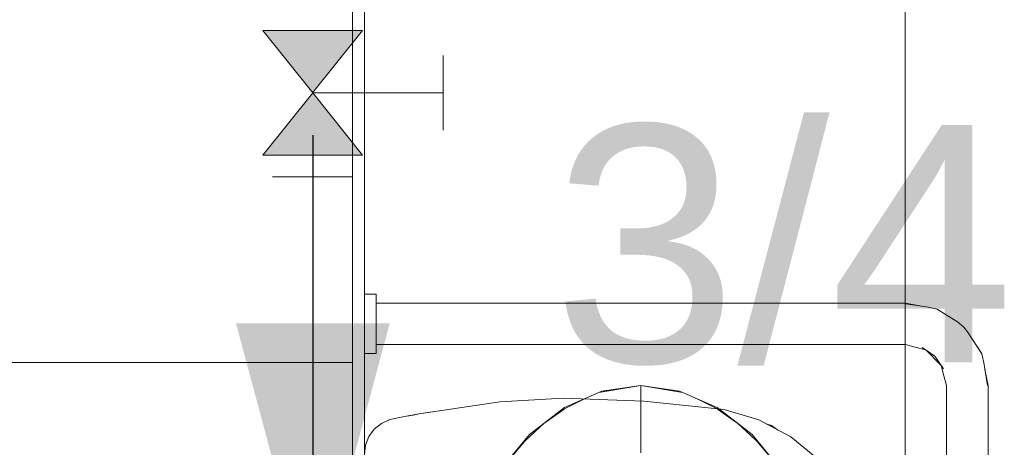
# Model space of a CAD drawing. Header units: millimetres. Extents: x 2 to 902, y -447 to 199.
# Tile 951 of 1056: x 70.923 to 72.581, y 155.081 to 155.802. Entities that reach past the tile are written whole.
import ezdxf

# ---------------------------------------------------------------- set-up
doc = ezdxf.new("R2010")
doc.units = ezdxf.units.MM
doc.header["$MEASUREMENT"] = 0
doc.linetypes.add('NULL', pattern=[0])
for name, color, linetype, lineweight in [('AF-Condutos', 4, 'Continuous', 25), ('AF-Sentido conduto', 9, 'Continuous', 30), ('IFC-Elemento de mobília-Contorno', 152, 'Continuous', 5), ('IFC-Elemento terminal-Contorno', 253, 'Continuous', 5), ('IFC-Laje-Contorno', 134, 'Continuous', 5), ('IFC-Parede padrão-Contorno', 44, 'Continuous', 5), ('IFC-Parede-Contorno', 42, 'Continuous', 5), ('Simbolos', 5, 'Continuous', 20), ('Simbolos_int', 2, 'Continuous', 15), ('Textos', 7, 'Continuous', 9)]:
    doc.layers.add(name, color=color, linetype=linetype, lineweight=lineweight)
doc.styles.add('Arial', font='arial.ttf')

msp = doc.modelspace()

# ---------------------------------------------------------------- hatches: boundary and pattern name
at = {"layer": 'AF-Sentido conduto', "linetype": 'Continuous'}
msp.add_hatch(color=7, dxfattribs=at).paths.add_polyline_path([(71.417, 154.8073), (71.5464, 155.2902), (71.2876, 155.2902)])
at = {"layer": 'Simbolos', "linetype": 'Continuous'}
for points in [[(71.3328, 155.7836), (71.5008, 155.7836), (71.417, 155.6786)], [(71.417, 155.6786), (71.3328, 155.5736), (71.5008, 155.5736)]]:
    msp.add_hatch(color=5, dxfattribs=at).paths.add_polyline_path(points)

# ---------------------------------------------------------------- linework, layer by layer
at = {"layer": 'AF-Condutos'}
msp.add_line((71.417, 155.5372), (71.417, 154.8359), dxfattribs=at)
at = {"layer": 'AF-Sentido conduto'}
msp.add_lwpolyline([(71.417, 155.6073), (71.417, 154.8073)], dxfattribs=at)
at = {"layer": 'IFC-Elemento de mobília-Contorno', "color": 7, "lineweight": 5}
for p, q in [((72.4144, 153.7444), (72.4144, 155.8944)), ((71.8406, 155.1485), (71.9038, 155.1761)), ((71.9038, 155.1761), (71.9691, 155.1853)), ((71.9691, 155.1853), (72.0344, 155.1761)), ((72.0344, 155.1761), (72.0977, 155.1485)), ((71.7817, 155.1028), (71.8406, 155.1485)), ((72.0977, 155.1485), (72.1566, 155.1028)), ((71.7301, 155.0405), (71.7817, 155.1028)), ((72.1566, 155.1028), (72.2081, 155.0405))]:
    msp.add_line(p, q, dxfattribs=at)
at = {"layer": 'IFC-Elemento terminal-Contorno', "lineweight": 5}
for p, q in [((71.5038, 155.3394), (71.5238, 155.3394)), ((71.5038, 155.3377), (71.5038, 155.3394)), ((71.5038, 155.3327), (71.5038, 155.3377)), ((71.5038, 155.3248), (71.5038, 155.3327)), ((71.5038, 155.3144), (71.5038, 155.3248)), ((71.5238, 155.3377), (71.5238, 155.3394)), ((71.5238, 155.3327), (71.5238, 155.3377)), ((71.5238, 155.3248), (71.5238, 155.3327)), ((71.5238, 155.3144), (71.5238, 155.3248)), ((71.5238, 155.3244), (71.9592, 155.3244)), ((71.9592, 155.3244), (72.4146, 155.3244)), ((72.4146, 155.3244), (72.4416, 155.319)), ((71.5038, 155.3023), (71.5038, 155.3144)), ((71.5238, 155.3023), (71.5238, 155.3144)), ((72.4146, 155.3232), (72.4504, 155.3177)), ((72.4504, 155.3177), (72.4679, 155.3138)), ((72.4679, 155.3138), (72.4806, 155.3064)), ((71.5038, 155.2894), (71.5038, 155.3023)), ((71.5238, 155.2894), (71.5238, 155.3023)), ((72.4806, 155.3064), (72.5022, 155.2926)), ((72.4941, 155.2978), (72.4951, 155.2972)), ((72.4951, 155.2972), (72.4959, 155.2966)), ((72.5022, 155.2926), (72.513, 155.2836)), ((71.5038, 155.2765), (71.5038, 155.2894)), ((71.5038, 155.2644), (71.5038, 155.2765)), ((71.5238, 155.2765), (71.5238, 155.2894)), ((71.5238, 155.2644), (71.5238, 155.2765)), ((72.513, 155.2836), (72.5193, 155.2758)), ((72.5193, 155.2758), (72.5363, 155.2502)), ((71.5038, 155.254), (71.5038, 155.2644)), ((71.5238, 155.254), (71.5238, 155.2644)), ((71.5038, 155.2461), (71.5038, 155.254)), ((71.5038, 155.2411), (71.5038, 155.2461)), ((71.5038, 155.2394), (71.5038, 155.2411)), ((71.5238, 155.2544), (71.9592, 155.2544)), ((71.5238, 155.2461), (71.5238, 155.254)), ((71.5238, 155.2411), (71.5238, 155.2461)), ((71.5238, 155.2394), (71.5238, 155.2411)), ((71.9592, 155.2544), (72.0881, 155.2544)), ((72.0037, 155.2544), (72.0038, 155.2544)), ((72.0038, 155.2544), (72.0039, 155.2544)), ((72.0881, 155.2544), (72.4146, 155.2544)), ((72.4146, 155.2544), (72.4313, 155.2499)), ((72.4313, 155.2499), (72.4485, 155.2453)), ((72.4428, 155.2493), (72.464, 155.2346)), ((72.4501, 155.2442), (72.4738, 155.2205)), ((72.5359, 155.2508), (72.5372, 155.2489)), ((72.5363, 155.2502), (72.5432, 155.2385)), ((72.5372, 155.2489), (72.5432, 155.2385)), ((71.5038, 155.2394), (71.5238, 155.2394)), ((72.464, 155.2346), (72.4787, 155.2135)), ((72.5432, 155.2385), (72.5471, 155.221)), ((72.4747, 155.2193), (72.4793, 155.2019)), ((72.5471, 155.221), (72.5526, 155.1852)), ((72.5484, 155.2122), (72.5538, 155.1852)), ((72.4793, 155.2019), (72.4838, 155.1852)), ((71.8986, 155.1738), (71.9691, 155.1853)), ((71.9691, 155.1776), (71.9691, 155.1853)), ((71.9691, 155.1853), (72.0396, 155.1738)), ((71.9691, 155.155), (71.9691, 155.1776)), ((72.4838, 154.6039), (72.4838, 155.1852)), ((72.5538, 154.604), (72.5538, 155.1852)), ((71.7321, 155.1577), (71.8387, 155.164)), ((71.8307, 155.1408), (71.8764, 155.1641)), ((71.8387, 155.164), (71.9744, 155.159)), ((71.9744, 155.159), (72.1094, 155.1451)), ((72.0618, 155.1641), (72.1076, 155.1408)), ((71.5989, 155.138), (71.6264, 155.1422)), ((71.6117, 155.14), (71.6264, 155.1422)), ((71.6264, 155.1422), (71.7321, 155.1577)), ((71.8057, 155.1213), (71.8402, 155.1456)), ((71.9691, 155.1191), (71.9691, 155.155)), ((72.0981, 155.1456), (72.1325, 155.1213)), ((72.1094, 155.1451), (72.1679, 155.1276)), ((71.5325, 155.1215), (71.5466, 155.128)), ((71.5466, 155.128), (71.5715, 155.133)), ((71.5715, 155.133), (71.5989, 155.138)), ((71.5715, 155.133), (71.5862, 155.1357)), ((71.5862, 155.1357), (71.5989, 155.138)), ((71.5989, 155.138), (71.6117, 155.14)), ((72.1679, 155.1276), (72.2218, 155.0989)), ((71.5114, 155.0992), (71.5205, 155.1117)), ((71.5205, 155.1117), (71.5325, 155.1215)), ((71.7684, 155.0867), (71.8064, 155.122)), ((71.9691, 155.0719), (71.9691, 155.1191)), ((72.1318, 155.122), (72.1699, 155.0867)), ((72.1805, 155.1209), (72.189, 155.1181)), ((72.189, 155.1181), (72.1994, 155.1108)), ((71.5057, 155.0848), (71.5114, 155.0992)), ((71.5152, 155.1044), (71.5157, 155.106)), ((71.5157, 155.106), (71.517, 155.1069)), ((72.2218, 155.0989), (72.2689, 155.06)), ((71.5038, 155.0694), (71.5057, 155.0848)), ((71.7435, 155.0558), (71.7733, 155.0913)), ((72.1649, 155.0913), (72.1948, 155.0558))]:
    msp.add_line(p, q, dxfattribs=at)
at = {"layer": 'IFC-Laje-Contorno', "color": 7, "lineweight": 5}
msp.add_line((71.4838, 153.723), (71.4838, 157.4706), dxfattribs=at)
at = {"layer": 'IFC-Parede padrão-Contorno', "color": 7, "lineweight": 5}
for p, q in [((71.4838, 154.6738), (71.4838, 157.7444)), ((71.5038, 153.723), (71.5038, 156.7936))]:
    msp.add_line(p, q, dxfattribs=at)
at = {"layer": 'IFC-Parede-Contorno', "color": 7, "lineweight": 5}
msp.add_line((70.7281, 155.2244), (71.4838, 155.2244), dxfattribs=at)
at = {"layer": 'Simbolos'}
for p, q in [((71.3328, 155.7836), (71.5008, 155.7836)), ((71.3328, 155.7836), (71.417, 155.6786)), ((71.5008, 155.7836), (71.4167, 155.6786)), ((71.6366, 155.6156), (71.6366, 155.7416)), ((71.3328, 155.5736), (71.417, 155.6786)), ((71.417, 155.6786), (71.6366, 155.6786)), ((71.5008, 155.5736), (71.417, 155.6786)), ((71.3328, 155.5736), (71.5008, 155.5736))]:
    msp.add_line(p, q, dxfattribs=at)
at = {"layer": 'Simbolos_int'}
msp.add_line((71.3493, 155.5372), (71.4837, 155.5372), dxfattribs=at)

# ---------------------------------------------------------------- texts
at = {"layer": 'Textos', "linetype": 'NULL', "insert": (71.821, 155.2186), "char_height": 0.4, "width": 1.95, "attachment_point": 7, "line_spacing_factor": 0.6, "style": 'Arial'}
msp.add_mtext('3/4"', dxfattribs=at)

doc.saveas('drawing.dxf')
